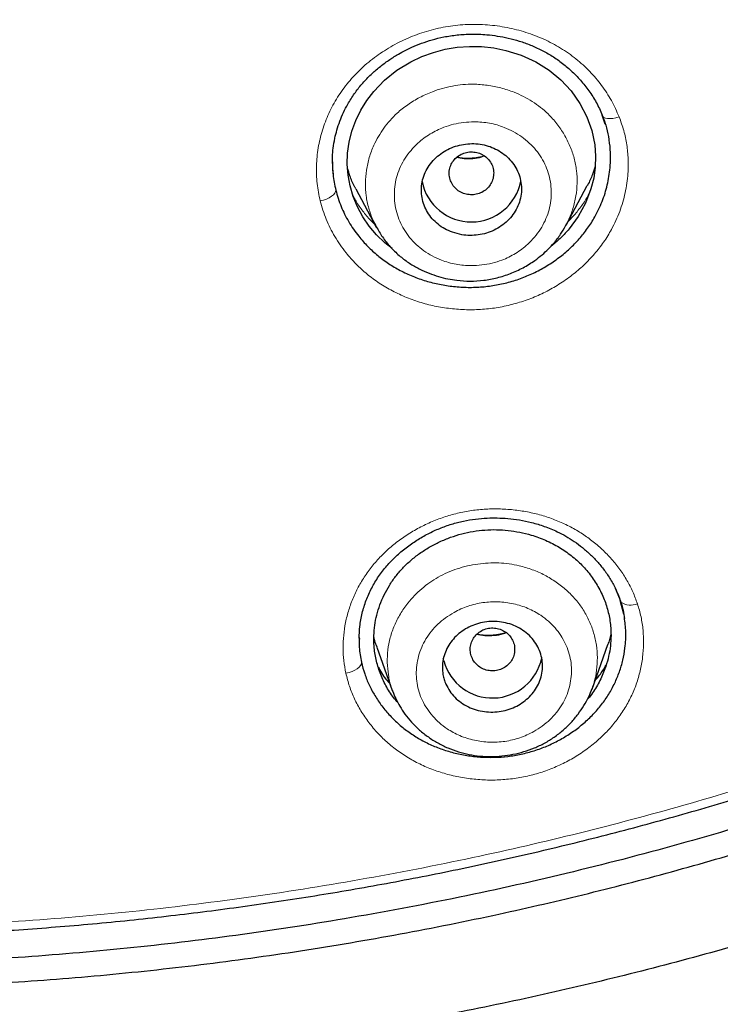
# Model space of a CAD drawing. Header units: millimetres. Extents: x 8 to 846, y 12 to 2113.
# Tile 279 of 515: x 482 to 495, y 1769 to 1786. Entities that reach past the tile are written whole.
import ezdxf

# ---------------------------------------------------------------- set-up
doc = ezdxf.new("R2010")
doc.units = ezdxf.units.MM

msp = doc.modelspace()

# ---------------------------------------------------------------- linework, layer by layer
at = {"color": 7, "linetype": 'Continuous', "lineweight": 30}
for p, q in [((492.559, 1784.423), (492.505, 1784.586)), ((487.656, 1783.746), (487.656, 1783.733)), ((491.857, 1782.609), (492.235, 1783.319)), ((488.074, 1783.261), (488.442, 1782.572)), ((491.85, 1782.613), (491.839, 1782.592)), ((488.443, 1782.577), (488.454, 1782.559)), ((488.456, 1782.56), (488.448, 1782.576)), ((492.891, 1775.612), (492.828, 1775.859)), ((488.138, 1775.179), (488.138, 1775.163)), ((488.452, 1775.018), (488.73, 1774.24)), ((492.321, 1774.268), (492.606, 1775.067)), ((489.656, 1774.772), (489.646, 1774.817)), ((492.32, 1774.281), (492.316, 1774.27)), ((488.743, 1774.222), (488.735, 1774.242))]:
    msp.add_line(p, q, dxfattribs=at)
at = {"color": 8, "linetype": 'Continuous', "lineweight": 0}
for p, q in [((491.998, 1782.786), (491.892, 1782.675)), ((488.469, 1782.535), (488.456, 1782.56)), ((491.839, 1782.592), (491.803, 1782.526)), ((492.828, 1775.859), (492.739, 1776.073)), ((488.137, 1775.224), (488.138, 1775.179))]:
    msp.add_line(p, q, dxfattribs=at)
at = {"color": 7, "linetype": 'Continuous', "lineweight": 30, "flags": 128}
msp.add_lwpolyline([(488.725, 1782.187), (488.596, 1782.29), (488.449, 1782.432), (488.317, 1782.589), (488.201, 1782.76), (488.105, 1782.936), (488.029, 1783.121), (487.971, 1783.313), (487.936, 1783.507), (487.921, 1783.705), (487.928, 1783.903), (487.956, 1784.101), (488.005, 1784.297), (488.075, 1784.492), (488.163, 1784.676), (488.271, 1784.85), (488.397, 1785.014), (488.592, 1785.217), (488.814, 1785.393), (489.063, 1785.544), (489.264, 1785.639), (489.47, 1785.714), (489.681, 1785.77), (489.899, 1785.806), (490.117, 1785.823), (490.336, 1785.819), (490.554, 1785.795), (490.772, 1785.75), (491.047, 1785.663), (491.308, 1785.544), (491.547, 1785.396), (491.76, 1785.221), (491.946, 1785.021), (492.103, 1784.797), (492.229, 1784.557), (492.317, 1784.308), (492.369, 1784.05), (492.384, 1783.851), (492.377, 1783.653), (492.35, 1783.456), (492.301, 1783.259), (492.203, 1783.002), (492.072, 1782.763), (491.908, 1782.54), (491.908, 1782.54)], dxfattribs=at)
at = {"color": 8, "linetype": 'Continuous', "lineweight": 0, "flags": 128}
for points in [[(492.807, 1784.556), (492.751, 1784.539), (492.697, 1784.528), (492.647, 1784.523), (492.601, 1784.524), (492.563, 1784.531), (492.534, 1784.544), (492.514, 1784.563), (492.51, 1784.57)], [(487.714, 1783.239), (487.711, 1783.212), (487.697, 1783.184), (487.672, 1783.155), (487.638, 1783.127), (487.595, 1783.101), (487.546, 1783.078), (487.491, 1783.058), (487.435, 1783.043)], [(487.896, 1774.552), (487.953, 1774.565), (488.008, 1774.584), (488.057, 1774.607), (488.1, 1774.633), (488.135, 1774.661), (488.16, 1774.691), (488.174, 1774.721), (488.177, 1774.75)]]:
    msp.add_lwpolyline(points, dxfattribs=at)
at = {"color": 7, "linetype": 'Continuous', "lineweight": 30}
for centre, radius, start, end in [((490.152, 1783.571), 0.905, 191.4196, 349.1862), ((490.53, 1775.012), 0.906, 195.375, 348.1308)]:
    msp.add_arc(centre, radius, start, end, dxfattribs=at)
at = {"color": 8, "linetype": 'Continuous', "lineweight": 0}
msp.add_arc((493.015, 1776.081), 0.306, 235.1621, 293.4792, dxfattribs=at)
at = {"color": 7, "linetype": 'Continuous', "lineweight": 30}
for points, knots in [([(478.038, 1882.285), (478.896, 1882.275), (480.611, 1882.254), (483.18, 1882.085), (485.738, 1881.818), (488.282, 1881.442), (490.807, 1880.962), (493.308, 1880.377), (495.918, 1879.65), (498.626, 1878.762), (501.417, 1877.692), (504.148, 1876.485), (506.812, 1875.146), (509.403, 1873.68), (511.795, 1872.166), (513.995, 1870.628), (516.013, 1869.085), (517.96, 1867.459), (519.833, 1865.754), (521.626, 1863.97), (523.337, 1862.114), (524.964, 1860.187), (526.503, 1858.195), (527.952, 1856.14), (529.308, 1854.028), (530.57, 1851.861), (531.733, 1849.644), (532.795, 1847.379), (533.808, 1844.944), (534.747, 1842.335), (535.589, 1839.551), (536.286, 1836.73), (536.835, 1833.878), (537.236, 1831.004), (537.475, 1828.251), (537.574, 1825.629), (537.556, 1823.143), (537.425, 1820.66), (537.184, 1818.185), (536.832, 1815.723), (536.371, 1813.277), (535.802, 1810.852), (535.125, 1808.454), (534.342, 1806.086), (533.454, 1803.752), (532.461, 1801.459), (531.365, 1799.21), (530.17, 1797.008), (528.806, 1794.739), (527.256, 1792.418), (525.504, 1790.062), (523.633, 1787.794), (521.644, 1785.621), (519.55, 1783.541), (518.065, 1782.245), (517.323, 1781.597)], [0, 0, 0, 0, 0.017859, 0.035717, 0.053574, 0.07143, 0.089287, 0.107143, 0.125, 0.145832, 0.166666, 0.1875, 0.208333, 0.229166, 0.249999, 0.267856, 0.285713, 0.303571, 0.321429, 0.339287, 0.357144, 0.375001, 0.392858, 0.410715, 0.428572, 0.446429, 0.464286, 0.482143, 0.500002, 0.520835, 0.541668, 0.562501, 0.583334, 0.604167, 0.624999, 0.642856, 0.660713, 0.678571, 0.696428, 0.714286, 0.732144, 0.750003, 0.76786, 0.785718, 0.803575, 0.821433, 0.839289, 0.857146, 0.875003, 0.895835, 0.916668, 0.9375, 0.958333, 0.979167, 1, 1, 1, 1]), ([(478.038, 1768.871), (478.645, 1768.876), (479.858, 1768.887), (481.674, 1768.973), (483.484, 1769.11), (485.288, 1769.304), (487.085, 1769.552), (488.872, 1769.856), (490.596, 1770.202), (492.255, 1770.586), (493.851, 1771.003), (495.432, 1771.463), (496.998, 1771.967), (498.55, 1772.514), (500.137, 1773.124), (501.754, 1773.8), (503.395, 1774.546), (505.006, 1775.34), (506.589, 1776.181), (508.142, 1777.071), (509.668, 1778.008), (511.124, 1778.965), (512.509, 1779.937), (513.823, 1780.915), (515.105, 1781.929), (516.356, 1782.978), (517.576, 1784.061), (518.798, 1785.211), (520.018, 1786.429), (521.228, 1787.717), (522.396, 1789.041), (523.52, 1790.401), (524.602, 1791.797), (525.642, 1793.23), (526.612, 1794.657), (527.511, 1796.072), (528.34, 1797.464), (529.125, 1798.876), (529.867, 1800.307), (530.564, 1801.756), (531.236, 1803.267), (531.878, 1804.839), (532.485, 1806.474), (533.038, 1808.126), (533.538, 1809.796), (533.984, 1811.484), (534.378, 1813.192), (534.708, 1814.867), (534.979, 1816.504), (535.193, 1818.095), (535.36, 1819.688), (535.478, 1821.283), (535.549, 1822.881), (535.572, 1824.526), (535.543, 1826.217), (535.456, 1827.953), (535.312, 1829.687), (535.111, 1831.419), (534.854, 1833.15), (534.54, 1834.877), (534.181, 1836.547), (533.783, 1838.155), (533.353, 1839.7), (532.878, 1841.229), (532.357, 1842.742), (531.792, 1844.24), (531.191, 1845.699), (530.557, 1847.12), (529.893, 1848.502), (529.189, 1849.867), (528.444, 1851.215), (527.66, 1852.546), (526.836, 1853.859), (525.975, 1855.15), (525.065, 1856.436), (524.109, 1857.711), (523.102, 1858.975), (522.06, 1860.21), (520.981, 1861.414), (519.866, 1862.589), (518.733, 1863.715), (517.585, 1864.793), (516.424, 1865.825), (515.232, 1866.827), (514.01, 1867.798), (512.756, 1868.74), (511.472, 1869.65), (510.162, 1870.527), (508.812, 1871.379), (507.422, 1872.204), (505.991, 1873.001), (504.537, 1873.757), (503.062, 1874.472), (501.565, 1875.145), (500.072, 1875.767), (498.584, 1876.339), (497.105, 1876.862), (495.61, 1877.347), (494.098, 1877.792), (492.57, 1878.197), (491.026, 1878.564), (489.47, 1878.889), (487.883, 1879.179), (486.269, 1879.428), (484.628, 1879.635), (482.984, 1879.797), (481.338, 1879.912), (479.689, 1879.983), (478.588, 1879.992), (478.038, 1879.997)], [0, 0, 0, 0, 0.010081, 0.020137, 0.030179, 0.040216, 0.050257, 0.060311, 0.070335, 0.079491, 0.088633, 0.097767, 0.1069, 0.116039, 0.125192, 0.135253, 0.145282, 0.155288, 0.16528, 0.175267, 0.185259, 0.195301, 0.204496, 0.213673, 0.222839, 0.232002, 0.241168, 0.250345, 0.260322, 0.270285, 0.280246, 0.290212, 0.300194, 0.310203, 0.320293, 0.329526, 0.338727, 0.347904, 0.357065, 0.366218, 0.375372, 0.385323, 0.395264, 0.405207, 0.415162, 0.425139, 0.435149, 0.445226, 0.454443, 0.463632, 0.472801, 0.481959, 0.491116, 0.500279, 0.510233, 0.520184, 0.530144, 0.540125, 0.550137, 0.560192, 0.570258, 0.579448, 0.588609, 0.59775, 0.60688, 0.616007, 0.625139, 0.633867, 0.642594, 0.651329, 0.660077, 0.668845, 0.677642, 0.686473, 0.695244, 0.704395, 0.713529, 0.722653, 0.731774, 0.740899, 0.750037, 0.758756, 0.767483, 0.776222, 0.78498, 0.793764, 0.802579, 0.811433, 0.820208, 0.829363, 0.838502, 0.847632, 0.856762, 0.865897, 0.875044, 0.883755, 0.89247, 0.901196, 0.909939, 0.918704, 0.927499, 0.936329, 0.945126, 0.954305, 0.963462, 0.972602, 0.981734, 0.990864, 1, 1, 1, 1]), ([(535.073, 1824.397), (535.066, 1823.725), (535.051, 1822.382), (534.932, 1820.371), (534.742, 1818.364), (534.474, 1816.362), (534.129, 1814.366), (533.717, 1812.417), (533.244, 1810.522), (532.715, 1808.685), (532.121, 1806.869), (531.461, 1805.073), (530.724, 1803.268), (529.908, 1801.458), (529.008, 1799.648), (528.038, 1797.869), (527, 1796.122), (525.893, 1794.407), (524.742, 1792.761), (523.556, 1791.186), (522.339, 1789.684), (521.07, 1788.224), (519.748, 1786.806), (518.352, 1785.41), (516.88, 1784.039), (515.33, 1782.699), (513.726, 1781.411), (512.067, 1780.176), (510.358, 1778.997), (508.639, 1777.9), (506.922, 1776.885), (505.209, 1775.949), (503.465, 1775.073), (501.691, 1774.255), (499.855, 1773.483), (497.956, 1772.762), (495.995, 1772.096), (494.005, 1771.499), (491.985, 1770.97), (489.939, 1770.512), (487.915, 1770.132), (485.922, 1769.828), (483.966, 1769.596), (482.008, 1769.43), (480.046, 1769.329), (478.039, 1769.294), (475.989, 1769.329), (473.899, 1769.439), (471.814, 1769.623), (469.736, 1769.882), (467.665, 1770.215), (465.649, 1770.612), (463.692, 1771.068), (461.798, 1771.576), (459.928, 1772.146), (458.081, 1772.777), (456.215, 1773.485), (454.335, 1774.275), (452.445, 1775.15), (450.593, 1776.091), (448.777, 1777.097), (446.997, 1778.168), (445.29, 1779.281), (443.66, 1780.427), (442.108, 1781.599), (440.602, 1782.82), (439.144, 1784.088), (437.701, 1785.433), (436.278, 1786.855), (434.883, 1788.358), (433.548, 1789.908), (432.272, 1791.504), (431.053, 1793.15), (429.917, 1794.808), (428.862, 1796.472), (427.89, 1798.133), (426.98, 1799.822), (426.132, 1801.539), (425.331, 1803.319), (424.581, 1805.161), (423.889, 1807.061), (423.27, 1808.981), (422.725, 1810.921), (422.252, 1812.885), (421.859, 1814.835), (421.544, 1816.763), (421.303, 1818.662), (421.132, 1820.568), (421.025, 1822.48), (421.012, 1823.758), (421.006, 1824.397)], [0, 0, 0, 0, 0.011647, 0.023279, 0.034914, 0.046569, 0.058262, 0.069997, 0.081033, 0.092045, 0.103046, 0.114051, 0.125075, 0.136674, 0.148268, 0.159874, 0.171507, 0.183184, 0.194903, 0.205931, 0.216944, 0.227954, 0.238974, 0.250018, 0.2616, 0.2732, 0.284834, 0.296518, 0.308264, 0.319998, 0.330999, 0.341975, 0.352941, 0.363907, 0.374886, 0.386463, 0.398058, 0.409684, 0.421356, 0.433089, 0.444843, 0.455871, 0.466863, 0.477832, 0.488791, 0.499751, 0.51144, 0.523115, 0.53479, 0.54648, 0.558201, 0.569925, 0.580927, 0.591892, 0.602833, 0.61376, 0.624687, 0.6364, 0.648087, 0.659761, 0.671439, 0.683135, 0.694871, 0.705904, 0.716895, 0.727858, 0.738804, 0.749746, 0.761426, 0.773081, 0.784724, 0.796373, 0.808043, 0.819784, 0.830839, 0.841857, 0.852852, 0.863839, 0.87483, 0.886496, 0.898127, 0.909738, 0.921348, 0.932974, 0.944696, 0.955762, 0.96681, 0.977856, 0.988914, 1, 1, 1, 1]), ([(421.626, 1820.903), (421.63, 1820.848), (421.638, 1820.728), (421.654, 1820.534), (421.672, 1820.308), (421.694, 1820.05), (421.718, 1819.768), (421.746, 1819.472), (421.791, 1819.007), (421.859, 1818.385), (421.95, 1817.641), (422.046, 1816.946), (422.144, 1816.293), (422.248, 1815.649), (422.388, 1814.851), (422.571, 1813.899), (422.809, 1812.791), (423.069, 1811.69), (423.366, 1810.544), (423.702, 1809.355), (424.082, 1808.125), (424.492, 1806.904), (424.931, 1805.693), (425.4, 1804.494), (425.898, 1803.305), (426.425, 1802.129), (426.982, 1800.963), (427.568, 1799.808), (428.184, 1798.665), (428.827, 1797.536), (429.497, 1796.422), (430.191, 1795.329), (430.906, 1794.258), (431.643, 1793.211), (432.404, 1792.18), (433.193, 1791.161), (434.012, 1790.153), (434.861, 1789.158), (435.735, 1788.183), (436.632, 1787.229), (437.552, 1786.295), (438.495, 1785.382), (439.46, 1784.492), (440.448, 1783.623), (441.456, 1782.778), (442.484, 1781.956), (443.532, 1781.157), (444.593, 1780.386), (445.664, 1779.645), (446.746, 1778.932), (447.844, 1778.245), (448.965, 1777.577), (450.11, 1776.931), (451.277, 1776.306), (452.46, 1775.709), (453.658, 1775.139), (454.869, 1774.596), (456.094, 1774.081), (457.331, 1773.595), (458.58, 1773.137), (459.839, 1772.709), (461.107, 1772.309), (462.385, 1771.938), (463.664, 1771.598), (464.943, 1771.288), (466.219, 1771.01), (467.501, 1770.76), (468.797, 1770.537), (470.107, 1770.342), (471.43, 1770.175), (472.758, 1770.039), (474.088, 1769.933), (475.422, 1769.858), (476.759, 1769.813), (478.097, 1769.8), (479.434, 1769.816), (480.768, 1769.863), (482.099, 1769.941), (483.426, 1770.049), (484.743, 1770.187), (486.047, 1770.353), (487.339, 1770.547), (488.626, 1770.769), (489.917, 1771.022), (491.21, 1771.306), (492.506, 1771.622), (493.795, 1771.967), (495.075, 1772.341), (496.346, 1772.744), (497.606, 1773.176), (498.855, 1773.637), (500.09, 1774.126), (501.311, 1774.642), (502.519, 1775.186), (503.712, 1775.757), (504.885, 1776.351), (506.035, 1776.969), (507.163, 1777.608), (508.276, 1778.272), (509.381, 1778.965), (510.477, 1779.688), (511.562, 1780.442), (512.63, 1781.221), (513.679, 1782.023), (514.708, 1782.85), (515.716, 1783.699), (516.702, 1784.57), (517.665, 1785.462), (518.604, 1786.374), (519.52, 1787.308), (520.413, 1788.262), (521.278, 1789.231), (522.113, 1790.213), (522.92, 1791.208), (523.703, 1792.221), (524.468, 1793.259), (525.213, 1794.322), (525.937, 1795.408), (526.634, 1796.511), (527.304, 1797.629), (527.946, 1798.761), (528.56, 1799.908), (529.145, 1801.065), (529.7, 1802.233), (530.225, 1803.411), (530.721, 1804.6), (531.188, 1805.802), (531.625, 1807.014), (532.033, 1808.237), (532.412, 1809.468), (532.76, 1810.708), (533.079, 1811.955), (533.367, 1813.208), (533.624, 1814.467), (533.814, 1815.524), (533.953, 1816.388), (534.053, 1817.064), (534.148, 1817.769), (534.222, 1818.387), (534.279, 1818.901), (534.319, 1819.295), (534.354, 1819.667), (534.38, 1819.972), (534.4, 1820.216), (534.415, 1820.402), (534.427, 1820.561), (534.437, 1820.692), (534.446, 1820.792), (534.451, 1820.852), (534.453, 1820.878)], [0, 0, 0, 0, 0.000972, 0.00214, 0.003506, 0.005071, 0.006833, 0.008669, 0.010483, 0.01536, 0.020074, 0.024147, 0.02815, 0.032108, 0.036022, 0.042913, 0.049781, 0.056648, 0.063516, 0.07132, 0.079124, 0.086927, 0.094729, 0.102526, 0.110315, 0.118106, 0.125905, 0.133736, 0.141568, 0.149401, 0.157234, 0.165071, 0.172773, 0.180477, 0.188169, 0.195855, 0.203695, 0.211534, 0.219373, 0.22721, 0.235046, 0.242882, 0.250729, 0.258566, 0.266406, 0.274247, 0.282088, 0.289927, 0.297623, 0.305312, 0.312993, 0.320676, 0.328514, 0.336353, 0.344191, 0.352031, 0.359872, 0.367717, 0.37557, 0.383406, 0.391244, 0.399082, 0.406919, 0.414756, 0.42245, 0.430139, 0.437816, 0.445493, 0.45333, 0.461167, 0.469006, 0.476845, 0.484688, 0.492542, 0.500414, 0.508269, 0.516104, 0.523931, 0.531754, 0.539576, 0.547258, 0.554937, 0.562615, 0.570292, 0.578136, 0.585988, 0.593841, 0.601695, 0.60955, 0.617404, 0.625259, 0.633094, 0.640923, 0.648747, 0.656569, 0.664391, 0.672072, 0.679754, 0.687435, 0.695118, 0.702963, 0.710816, 0.718673, 0.72653, 0.734389, 0.742246, 0.7501, 0.757929, 0.765748, 0.773567, 0.781388, 0.789209, 0.796892, 0.804574, 0.81226, 0.819951, 0.82781, 0.835667, 0.843519, 0.85137, 0.859219, 0.867068, 0.874915, 0.882713, 0.890504, 0.898295, 0.906097, 0.913906, 0.921715, 0.929526, 0.937336, 0.945145, 0.952949, 0.960746, 0.968542, 0.972526, 0.976679, 0.980999, 0.985489, 0.988029, 0.990437, 0.992707, 0.994838, 0.996024, 0.997162, 0.998233, 0.998944, 0.999532, 1, 1, 1, 1]), ([(487.654, 1783.719), (487.654, 1783.759), (487.655, 1783.848), (487.667, 1784), (487.693, 1784.16), (487.734, 1784.323), (487.786, 1784.479), (487.852, 1784.636), (487.938, 1784.802), (488.046, 1784.973), (488.179, 1785.144), (488.325, 1785.298), (488.479, 1785.436), (488.64, 1785.558), (488.792, 1785.657), (488.94, 1785.74), (489.088, 1785.812), (489.258, 1785.882), (489.449, 1785.945), (489.664, 1785.997), (489.901, 1786.032), (490.158, 1786.047), (490.4, 1786.038), (490.621, 1786.011), (490.817, 1785.974), (491.016, 1785.92), (491.216, 1785.849), (491.414, 1785.759), (491.608, 1785.649), (491.794, 1785.518), (491.971, 1785.366), (492.136, 1785.193), (492.285, 1785), (492.417, 1784.789), (492.483, 1784.637), (492.516, 1784.56)], [0, 0, 0, 0, 0.021413, 0.046539, 0.075443, 0.099633, 0.125849, 0.152134, 0.177874, 0.21133, 0.243675, 0.274931, 0.305117, 0.334239, 0.362294, 0.383305, 0.406647, 0.432502, 0.460871, 0.491761, 0.52521, 0.56126, 0.599922, 0.62714, 0.655481, 0.684916, 0.715409, 0.746941, 0.77959, 0.813414, 0.848437, 0.884651, 0.922022, 0.960493, 1, 1, 1, 1]), ([(492.516, 1784.56), (492.539, 1784.493), (492.586, 1784.358), (492.611, 1784.218), (492.624, 1784.148)], [0, 0, 0, 0, 0.500204, 1, 1, 1, 1]), ([(487.714, 1783.239), (487.743, 1783.14), (487.801, 1782.943), (487.943, 1782.664), (488.108, 1782.425), (488.285, 1782.224), (488.464, 1782.061), (488.659, 1781.916), (488.87, 1781.791), (489.096, 1781.686), (489.332, 1781.602), (489.579, 1781.541), (489.833, 1781.502), (490.09, 1781.486), (490.348, 1781.495), (490.602, 1781.529), (490.852, 1781.587), (491.094, 1781.667), (491.326, 1781.77), (491.546, 1781.896), (491.753, 1782.041), (491.944, 1782.204), (492.114, 1782.382), (492.263, 1782.575), (492.402, 1782.803), (492.523, 1783.068), (492.61, 1783.37), (492.651, 1783.653), (492.652, 1783.911), (492.643, 1784.069), (492.626, 1784.146), (492.625, 1784.149)], [0, 0, 0, 0, 0.0443495, 0.0884679, 0.1331341, 0.1669739, 0.2002117, 0.2331949, 0.2662788, 0.2996579, 0.3327558, 0.3659195, 0.3994942, 0.4331799, 0.4663436, 0.4993592, 0.5326058, 0.5656783, 0.5986373, 0.6318522, 0.6656842, 0.6993127, 0.7324777, 0.7655457, 0.7988865, 0.8432529, 0.8874566, 0.9322889, 0.9656943, 0.9987617, 1, 1, 1, 1]), ([(489.81, 1782.48), (489.866, 1782.464), (489.968, 1782.432), (490.126, 1782.42), (490.275, 1782.429), (490.422, 1782.461), (490.562, 1782.515), (490.692, 1782.591), (490.807, 1782.686), (490.903, 1782.797), (490.979, 1782.923), (491.029, 1783.058), (491.054, 1783.199), (491.052, 1783.342), (491.025, 1783.48), (490.971, 1783.612), (490.895, 1783.732), (490.798, 1783.838), (490.685, 1783.926), (490.556, 1783.996), (490.418, 1784.045), (490.272, 1784.072), (490.122, 1784.077), (489.974, 1784.058), (489.829, 1784.018), (489.692, 1783.955), (489.568, 1783.872), (489.459, 1783.771), (489.37, 1783.654), (489.304, 1783.524), (489.263, 1783.386), (489.248, 1783.244), (489.26, 1783.102), (489.298, 1782.966), (489.36, 1782.838), (489.445, 1782.722), (489.549, 1782.622), (489.671, 1782.538), (489.764, 1782.5), (489.81, 1782.48)], [0, 0, 0, 0, 0.031091, 0.057186, 0.08328, 0.109566, 0.135853, 0.162585, 0.189318, 0.216556, 0.243797, 0.271367, 0.29894, 0.326517, 0.354094, 0.381358, 0.408621, 0.4354, 0.462177, 0.488508, 0.514837, 0.540941, 0.567043, 0.593238, 0.619432, 0.646008, 0.672584, 0.699671, 0.726761, 0.754257, 0.781756, 0.809369, 0.836984, 0.864372, 0.891761, 0.918813, 0.945863, 0.972933, 1, 1, 1, 1]), ([(489.769, 1783.431), (489.781, 1783.4), (489.806, 1783.336), (489.874, 1783.258), (489.958, 1783.197), (490.057, 1783.161), (490.162, 1783.15), (490.267, 1783.165), (490.363, 1783.207), (490.445, 1783.271), (490.508, 1783.353), (490.545, 1783.448), (490.557, 1783.549), (490.541, 1783.65), (490.498, 1783.743), (490.431, 1783.823), (490.346, 1783.883), (490.248, 1783.919), (490.143, 1783.93), (490.038, 1783.915), (489.942, 1783.873), (489.86, 1783.809), (489.797, 1783.727), (489.76, 1783.632), (489.747, 1783.53), (489.762, 1783.464), (489.769, 1783.431)], [0, 0, 0, 0, 0.041659, 0.083341, 0.125, 0.166659, 0.208341, 0.25, 0.291659, 0.333341, 0.375, 0.416659, 0.458341, 0.5, 0.541659, 0.583341, 0.625, 0.666659, 0.708341, 0.75, 0.791659, 0.833341, 0.875, 0.916659, 0.958341, 1, 1, 1, 1]), ([(490.379, 1783.855), (490.376, 1783.853), (490.331, 1783.834), (490.235, 1783.815), (490.098, 1783.804), (489.982, 1783.809), (489.916, 1783.825), (489.894, 1783.83)], [0, 0, 0, 0, 0.020913, 0.301225, 0.579913, 0.85751, 1, 1, 1, 1]), ([(487.657, 1783.737), (487.657, 1783.664), (487.658, 1783.496), (487.694, 1783.332), (487.714, 1783.239)], [0, 0, 0, 0, 0.434475, 1, 1, 1, 1]), ([(492.378, 1783.664), (492.362, 1783.616), (492.325, 1783.501), (492.275, 1783.386), (492.237, 1783.322), (492.235, 1783.32)], [0, 0, 0, 0, 0.412408, 0.976034, 1, 1, 1, 1]), ([(488.076, 1783.262), (488.068, 1783.276), (488.024, 1783.351), (487.973, 1783.473), (487.94, 1783.583), (487.927, 1783.627)], [0, 0, 0, 0, 0.123732, 0.650141, 1, 1, 1, 1]), ([(488.059, 1783.074), (488.051, 1783.086), (488.038, 1783.107), (488.028, 1783.129), (488.024, 1783.137)], [0, 0, 0, 0, 0.595398, 1, 1, 1, 1]), ([(488.454, 1782.559), (488.491, 1782.496), (488.566, 1782.368), (488.708, 1782.197), (488.867, 1782.046), (489.037, 1781.921), (489.211, 1781.821), (489.386, 1781.742), (489.559, 1781.683), (489.727, 1781.641), (489.916, 1781.611), (490.132, 1781.597), (490.375, 1781.612), (490.618, 1781.658), (490.855, 1781.734), (491.083, 1781.839), (491.272, 1781.956), (491.421, 1782.072), (491.535, 1782.177), (491.646, 1782.298), (491.753, 1782.435), (491.816, 1782.544), (491.845, 1782.596)], [0, 0, 0, 0, 0.054276, 0.111182, 0.165392, 0.21703, 0.266211, 0.312946, 0.357233, 0.39908, 0.438515, 0.496255, 0.554693, 0.613837, 0.673716, 0.73427, 0.795366, 0.835815, 0.873667, 0.908838, 0.95706, 1, 1, 1, 1]), ([(491.908, 1782.54), (491.861, 1782.488), (491.766, 1782.384), (491.653, 1782.28), (491.586, 1782.232), (491.578, 1782.226)], [0, 0, 0, 0, 0.4647704, 0.9320546, 1, 1, 1, 1]), ([(517.323, 1781.597), (516.89, 1781.236), (516.025, 1780.514), (514.686, 1779.478), (513.318, 1778.476), (511.919, 1777.512), (510.493, 1776.588), (509.043, 1775.705), (507.518, 1774.834), (505.915, 1773.981), (504.233, 1773.152), (502.525, 1772.376), (500.792, 1771.653), (499.088, 1771.003), (497.419, 1770.422), (495.789, 1769.906), (494.144, 1769.434), (492.485, 1769.009), (490.813, 1768.629), (489.131, 1768.296), (487.715, 1768.057), (486.569, 1767.889), (485.689, 1767.772), (484.788, 1767.667), (483.854, 1767.572), (482.884, 1767.488), (482.005, 1767.424), (481.24, 1767.377), (480.605, 1767.345), (480, 1767.323), (479.476, 1767.309), (479.037, 1767.302), (478.679, 1767.299), (478.351, 1767.297), (478.141, 1767.297), (478.038, 1767.297)], [0, 0, 0, 0, 0.039965, 0.079929, 0.119922, 0.160016, 0.200089, 0.23998, 0.27989, 0.323933, 0.367928, 0.411888, 0.455897, 0.499945, 0.539967, 0.579932, 0.619887, 0.659888, 0.699966, 0.740007, 0.779935, 0.800437, 0.821039, 0.842058, 0.863869, 0.886742, 0.91016, 0.92548, 0.94039, 0.954618, 0.96777, 0.977052, 0.985307, 0.992835, 1, 1, 1, 1]), ([(488.135, 1775.177), (488.137, 1775.249), (488.142, 1775.401), (488.185, 1775.631), (488.256, 1775.862), (488.355, 1776.083), (488.478, 1776.29), (488.626, 1776.481), (488.792, 1776.654), (488.974, 1776.809), (489.168, 1776.945), (489.37, 1777.061), (489.58, 1777.158), (489.793, 1777.234), (490.007, 1777.29), (490.223, 1777.326), (490.425, 1777.343), (490.62, 1777.346), (490.813, 1777.335), (491.02, 1777.309), (491.241, 1777.263), (491.469, 1777.194), (491.675, 1777.11), (491.853, 1777.017), (492.005, 1776.921), (492.154, 1776.81), (492.297, 1776.683), (492.432, 1776.542), (492.558, 1776.385), (492.67, 1776.213), (492.768, 1776.028), (492.816, 1775.897), (492.84, 1775.83)], [0, 0, 0, 0, 0.0369941, 0.0780172, 0.1181155, 0.1572854, 0.1955741, 0.2330069, 0.2695829, 0.3054037, 0.3404426, 0.3746657, 0.4080535, 0.44061, 0.4723699, 0.5034333, 0.534153, 0.559333, 0.5870526, 0.6172903, 0.6499993, 0.6851064, 0.7225227, 0.7487562, 0.7761615, 0.8047689, 0.8345762, 0.8655588, 0.8976683, 0.9308356, 0.9649759, 1, 1, 1, 1]), ([(488.83, 1774.023), (488.804, 1774.053), (488.72, 1774.148), (488.612, 1774.327), (488.505, 1774.556), (488.434, 1774.795), (488.4, 1775.021), (488.396, 1775.228), (488.412, 1775.414), (488.449, 1775.599), (488.506, 1775.782), (488.581, 1775.961), (488.675, 1776.132), (488.786, 1776.293), (488.915, 1776.443), (489.06, 1776.582), (489.22, 1776.708), (489.394, 1776.82), (489.58, 1776.917), (489.776, 1776.998), (489.978, 1777.061), (490.184, 1777.105), (490.394, 1777.13), (490.604, 1777.136), (490.814, 1777.122), (491.023, 1777.09), (491.249, 1777.033), (491.488, 1776.946), (491.73, 1776.822), (491.95, 1776.672), (492.144, 1776.497), (492.311, 1776.3), (492.448, 1776.084), (492.554, 1775.854), (492.626, 1775.614), (492.659, 1775.389), (492.664, 1775.182), (492.648, 1774.996), (492.611, 1774.811), (492.549, 1774.608), (492.452, 1774.391), (492.343, 1774.206), (492.259, 1774.108), (492.233, 1774.077)], [0, 0, 0, 0, 0.01371, 0.043217, 0.072624, 0.102264, 0.131563, 0.153679, 0.175645, 0.197662, 0.219932, 0.242485, 0.264589, 0.286454, 0.308302, 0.330401, 0.352349, 0.374374, 0.3967, 0.419112, 0.441166, 0.463091, 0.485123, 0.506987, 0.528863, 0.550989, 0.57359, 0.603007, 0.632645, 0.661976, 0.691267, 0.720579, 0.750394, 0.780172, 0.809479, 0.838785, 0.860928, 0.882906, 0.90492, 0.927171, 0.957122, 0.986501, 1, 1, 1, 1]), ([(492.84, 1775.83), (492.853, 1775.781), (492.88, 1775.684), (492.897, 1775.584), (492.905, 1775.534)], [0, 0, 0, 0, 0.499977, 1, 1, 1, 1]), ([(488.177, 1774.75), (488.194, 1774.68), (488.229, 1774.541), (488.311, 1774.34), (488.414, 1774.146), (488.54, 1773.961), (488.685, 1773.788), (488.849, 1773.63), (489.029, 1773.488), (489.224, 1773.363), (489.434, 1773.257), (489.656, 1773.171), (489.888, 1773.105), (490.13, 1773.061), (490.377, 1773.038), (490.623, 1773.038), (490.867, 1773.061), (491.107, 1773.107), (491.341, 1773.174), (491.567, 1773.264), (491.783, 1773.374), (491.987, 1773.504), (492.175, 1773.651), (492.345, 1773.812), (492.495, 1773.987), (492.624, 1774.174), (492.731, 1774.371), (492.816, 1774.576), (492.878, 1774.788), (492.919, 1775.028), (492.936, 1775.286), (492.912, 1775.468), (492.901, 1775.554)], [0, 0, 0, 0, 0.032626, 0.065097, 0.097734, 0.130852, 0.164053, 0.19675, 0.229267, 0.261931, 0.294606, 0.327106, 0.359785, 0.392992, 0.426385, 0.459107, 0.491523, 0.524009, 0.556604, 0.589049, 0.621714, 0.65496, 0.687963, 0.720552, 0.753075, 0.785883, 0.818408, 0.850848, 0.883533, 0.916784, 0.960686, 1, 1, 1, 1]), ([(489.694, 1774.355), (489.683, 1774.383), (489.66, 1774.439), (489.636, 1774.542), (489.626, 1774.663), (489.64, 1774.8), (489.68, 1774.932), (489.741, 1775.056), (489.824, 1775.169), (489.926, 1775.267), (490.043, 1775.35), (490.174, 1775.415), (490.316, 1775.46), (490.465, 1775.484), (490.617, 1775.484), (490.769, 1775.461), (490.914, 1775.415), (491.05, 1775.346), (491.17, 1775.257), (491.271, 1775.149), (491.349, 1775.028), (491.403, 1774.896), (491.43, 1774.759), (491.432, 1774.621), (491.408, 1774.485), (491.36, 1774.356), (491.29, 1774.236), (491.2, 1774.128), (491.092, 1774.036), (490.969, 1773.959), (490.833, 1773.902), (490.688, 1773.865), (490.538, 1773.85), (490.385, 1773.858), (490.236, 1773.89), (490.094, 1773.945), (489.964, 1774.021), (489.851, 1774.117), (489.758, 1774.229), (489.715, 1774.313), (489.694, 1774.355)], [0, 0, 0, 0, 0.017723, 0.035446, 0.062718, 0.089988, 0.116528, 0.143065, 0.169015, 0.194961, 0.220696, 0.246429, 0.272425, 0.29842, 0.325065, 0.351712, 0.379119, 0.40653, 0.43445, 0.462374, 0.490316, 0.51826, 0.545744, 0.573226, 0.599993, 0.626757, 0.652857, 0.678955, 0.704704, 0.730451, 0.756314, 0.782176, 0.808592, 0.83501, 0.862191, 0.889376, 0.917042, 0.94471, 0.972354, 1, 1, 1, 1]), ([(490.142, 1774.887), (490.153, 1774.855), (490.175, 1774.791), (490.239, 1774.709), (490.321, 1774.645), (490.418, 1774.605), (490.522, 1774.589), (490.627, 1774.6), (490.725, 1774.638), (490.81, 1774.698), (490.877, 1774.777), (490.918, 1774.871), (490.934, 1774.972), (490.923, 1775.073), (490.884, 1775.168), (490.822, 1775.25), (490.74, 1775.314), (490.643, 1775.355), (490.538, 1775.37), (490.433, 1775.359), (490.335, 1775.322), (490.25, 1775.261), (490.184, 1775.182), (490.142, 1775.088), (490.125, 1774.987), (490.136, 1774.921), (490.142, 1774.887)], [0, 0, 0, 0, 0.0416593, 0.0833407, 0.125, 0.1666593, 0.2083407, 0.25, 0.2916593, 0.3333407, 0.375, 0.4166592, 0.4583407, 0.5, 0.5416593, 0.5833408, 0.625, 0.6666593, 0.7083407, 0.75, 0.7916593, 0.8333407, 0.875, 0.9166593, 0.9583407, 1, 1, 1, 1]), ([(488.137, 1775.167), (488.136, 1775.117), (488.133, 1774.977), (488.16, 1774.839), (488.177, 1774.75)], [0, 0, 0, 0, 0.354153, 1, 1, 1, 1]), ([(488.456, 1775.02), (488.441, 1775.057), (488.415, 1775.119), (488.404, 1775.184), (488.399, 1775.21)], [0, 0, 0, 0, 0.602237, 1, 1, 1, 1]), ([(490.774, 1775.282), (490.768, 1775.28), (490.725, 1775.263), (490.637, 1775.244), (490.515, 1775.229), (490.393, 1775.231), (490.304, 1775.24), (490.258, 1775.253), (490.251, 1775.255)], [0, 0, 0, 0, 0.034617, 0.267489, 0.495989, 0.725038, 0.952466, 1, 1, 1, 1]), ([(492.659, 1775.257), (492.652, 1775.223), (492.64, 1775.159), (492.614, 1775.097), (492.602, 1775.068)], [0, 0, 0, 0, 0.533646, 1, 1, 1, 1]), ([(488.483, 1774.652), (488.489, 1774.641), (488.536, 1774.549), (488.604, 1774.452), (488.677, 1774.374), (488.686, 1774.365)], [0, 0, 0, 0, 0.109009, 0.892291, 1, 1, 1, 1]), ([(492.375, 1774.419), (492.396, 1774.444), (492.464, 1774.524), (492.531, 1774.621), (492.569, 1774.695), (492.576, 1774.707)], [0, 0, 0, 0, 0.277993, 0.88424, 1, 1, 1, 1]), ([(488.739, 1774.223), (488.756, 1774.18), (488.792, 1774.088), (488.866, 1773.952), (488.959, 1773.809), (489.076, 1773.666), (489.216, 1773.528), (489.375, 1773.403), (489.546, 1773.295), (489.727, 1773.206), (489.916, 1773.137), (490.109, 1773.088), (490.306, 1773.059), (490.504, 1773.051), (490.702, 1773.062), (490.9, 1773.091), (491.096, 1773.139), (491.286, 1773.206), (491.469, 1773.293), (491.642, 1773.4), (491.802, 1773.525), (491.945, 1773.664), (492.07, 1773.813), (492.175, 1773.967), (492.263, 1774.124), (492.305, 1774.233), (492.326, 1774.287)], [0, 0, 0, 0, 0.029939, 0.063641, 0.101241, 0.14294, 0.188211, 0.233455, 0.278122, 0.322185, 0.365649, 0.408571, 0.45102, 0.493016, 0.5351, 0.57762, 0.620504, 0.663683, 0.70711, 0.750877, 0.79531, 0.839878, 0.882697, 0.923644, 0.96274, 1, 1, 1, 1])]:
    msp.add_open_spline(points, degree=3, knots=knots, dxfattribs=at)
at = {"color": 8, "linetype": 'Continuous', "lineweight": 0}
for points, knots in [([(421.73, 1824.347), (421.737, 1823.68), (421.752, 1822.346), (421.871, 1820.349), (422.061, 1818.355), (422.33, 1816.366), (422.674, 1814.386), (423.083, 1812.46), (423.551, 1810.594), (424.073, 1808.787), (424.659, 1807), (425.309, 1805.234), (426.035, 1803.457), (426.84, 1801.674), (427.73, 1799.887), (428.689, 1798.13), (429.719, 1796.402), (430.816, 1794.706), (431.954, 1793.08), (433.125, 1791.528), (434.322, 1790.05), (435.571, 1788.614), (436.87, 1787.221), (438.246, 1785.845), (439.701, 1784.491), (441.237, 1783.163), (442.825, 1781.888), (444.466, 1780.667), (446.153, 1779.504), (447.847, 1778.424), (449.537, 1777.426), (451.224, 1776.507), (452.943, 1775.644), (454.693, 1774.838), (456.509, 1774.075), (458.39, 1773.361), (460.334, 1772.701), (462.306, 1772.11), (464.304, 1771.588), (466.324, 1771.136), (468.32, 1770.763), (470.283, 1770.465), (472.211, 1770.237), (474.145, 1770.075), (476.083, 1769.977), (478.064, 1769.944), (480.085, 1769.979), (482.141, 1770.088), (484.191, 1770.27), (486.236, 1770.525), (488.277, 1770.853), (490.269, 1771.245), (492.208, 1771.696), (494.087, 1772.201), (495.942, 1772.767), (497.774, 1773.394), (499.617, 1774.095), (501.468, 1774.874), (503.322, 1775.733), (505.14, 1776.657), (506.922, 1777.645), (508.673, 1778.698), (510.356, 1779.795), (511.97, 1780.928), (513.507, 1782.089), (514.998, 1783.297), (516.442, 1784.553), (517.868, 1785.882), (519.272, 1787.287), (520.646, 1788.768), (521.963, 1790.297), (523.222, 1791.873), (524.425, 1793.498), (525.547, 1795.135), (526.587, 1796.776), (527.546, 1798.413), (528.444, 1800.077), (529.28, 1801.768), (530.072, 1803.525), (530.814, 1805.345), (531.501, 1807.23), (532.114, 1809.137), (532.655, 1811.067), (533.124, 1813.019), (533.511, 1814.95), (533.821, 1816.851), (534.057, 1818.719), (534.225, 1820.591), (534.329, 1822.468), (534.342, 1823.721), (534.349, 1824.347)], [0, 0, 0, 0, 0.0117137, 0.0234149, 0.0351216, 0.0468522, 0.0586247, 0.070364, 0.0813631, 0.0923367, 0.1032992, 0.1142649, 0.1252481, 0.1368316, 0.148424, 0.1600419, 0.1717018, 0.1834199, 0.1951477, 0.206154, 0.2171342, 0.2281014, 0.2390684, 0.2500482, 0.2616874, 0.2733323, 0.2849979, 0.2966994, 0.3084517, 0.3201468, 0.3311024, 0.3420458, 0.3529893, 0.3639449, 0.3749251, 0.3865672, 0.398212, 0.409874, 0.4215681, 0.4333088, 0.4450345, 0.4560332, 0.4670091, 0.4779743, 0.4889413, 0.4999221, 0.5115701, 0.5232038, 0.5348379, 0.5464871, 0.5581659, 0.5699121, 0.5809668, 0.5919838, 0.6029753, 0.6139537, 0.6249313, 0.6365724, 0.6481884, 0.6597941, 0.6714039, 0.6830322, 0.6947667, 0.7058318, 0.7168559, 0.7278515, 0.7388313, 0.7498078, 0.7614587, 0.7730925, 0.7847248, 0.7963708, 0.8080459, 0.8197857, 0.8308292, 0.8418316, 0.8528066, 0.8637681, 0.8747299, 0.8864319, 0.8981149, 0.9097963, 0.9214933, 0.9332235, 0.9449736, 0.9560095, 0.967015, 0.9780052, 0.9889952, 1, 1, 1, 1]), ([(487.435, 1783.043), (487.413, 1783.147), (487.37, 1783.356), (487.36, 1783.677), (487.392, 1783.998), (487.467, 1784.315), (487.583, 1784.621), (487.741, 1784.911), (487.937, 1785.183), (488.171, 1785.432), (488.439, 1785.652), (488.734, 1785.841), (489.051, 1785.995), (489.385, 1786.111), (489.731, 1786.188), (490.086, 1786.223), (490.442, 1786.215), (490.793, 1786.168), (491.133, 1786.081), (491.457, 1785.957), (491.76, 1785.797), (492.037, 1785.602), (492.284, 1785.376), (492.497, 1785.124), (492.677, 1784.851), (492.763, 1784.654), (492.807, 1784.556)], [0, 0, 0, 0, 0.041514, 0.082972, 0.125017, 0.166952, 0.20839, 0.249971, 0.291633, 0.333136, 0.375189, 0.417225, 0.458646, 0.500136, 0.541765, 0.583168, 0.625071, 0.666862, 0.70833, 0.750133, 0.791592, 0.833029, 0.875122, 0.916778, 0.958198, 1, 1, 1, 1]), ([(488.448, 1782.576), (488.426, 1782.615), (488.367, 1782.723), (488.303, 1782.912), (488.255, 1783.137), (488.241, 1783.367), (488.261, 1783.598), (488.312, 1783.826), (488.388, 1784.028), (488.478, 1784.204), (488.575, 1784.354), (488.687, 1784.494), (488.829, 1784.638), (489.005, 1784.779), (489.219, 1784.908), (489.429, 1785.004), (489.629, 1785.07), (489.813, 1785.113), (489.999, 1785.138), (490.208, 1785.146), (490.438, 1785.128), (490.684, 1785.081), (490.84, 1785.026), (490.918, 1784.998)], [0, 0, 0, 0, 0.0311861, 0.0846074, 0.1380569, 0.1915967, 0.2453042, 0.299145, 0.3530139, 0.3933723, 0.433639, 0.4738, 0.5139819, 0.5679238, 0.6221924, 0.6765614, 0.7172628, 0.7577832, 0.7980591, 0.8382034, 0.8919406, 0.9459123, 1, 1, 1, 1]), ([(490.918, 1784.998), (490.975, 1784.973), (491.089, 1784.925), (491.248, 1784.833), (491.396, 1784.728), (491.546, 1784.596), (491.692, 1784.434), (491.824, 1784.24), (491.928, 1784.032), (492.003, 1783.814), (492.046, 1783.589), (492.057, 1783.361), (492.035, 1783.132), (491.98, 1782.907), (491.918, 1782.733), (491.865, 1782.639), (491.85, 1782.613)], [0, 0, 0, 0, 0.0612602, 0.1224237, 0.1834539, 0.2443523, 0.3253688, 0.406276, 0.4870391, 0.5675704, 0.6477982, 0.7278529, 0.8082764, 0.8890017, 0.969786, 1, 1, 1, 1]), ([(492.807, 1784.556), (492.837, 1784.474), (492.896, 1784.31), (492.949, 1784.056), (492.974, 1783.797), (492.969, 1783.507), (492.924, 1783.19), (492.825, 1782.852), (492.689, 1782.556), (492.533, 1782.301), (492.367, 1782.087), (492.176, 1781.887), (491.962, 1781.705), (491.73, 1781.542), (491.483, 1781.402), (491.223, 1781.287), (490.952, 1781.196), (490.672, 1781.131), (490.387, 1781.094), (490.099, 1781.083), (489.81, 1781.1), (489.526, 1781.143), (489.25, 1781.211), (488.984, 1781.305), (488.732, 1781.423), (488.494, 1781.563), (488.275, 1781.724), (488.075, 1781.907), (487.877, 1782.131), (487.691, 1782.399), (487.532, 1782.711), (487.467, 1782.932), (487.435, 1783.043)], [0, 0, 0, 0, 0.031431, 0.062576, 0.093761, 0.125309, 0.167191, 0.208595, 0.250268, 0.281471, 0.312462, 0.343585, 0.375181, 0.40684, 0.437985, 0.468955, 0.500095, 0.531265, 0.562242, 0.593381, 0.625031, 0.656513, 0.68763, 0.718708, 0.750071, 0.78115, 0.812121, 0.843317, 0.875062, 0.91694, 0.958341, 1, 1, 1, 1]), ([(490.741, 1784.367), (490.699, 1784.382), (490.613, 1784.413), (490.479, 1784.443), (490.341, 1784.461), (490.186, 1784.468), (490.015, 1784.458), (489.831, 1784.425), (489.668, 1784.375), (489.528, 1784.315), (489.407, 1784.249), (489.294, 1784.172), (489.178, 1784.075), (489.064, 1783.956), (488.959, 1783.815), (488.875, 1783.663), (488.814, 1783.504), (488.776, 1783.338), (488.763, 1783.169), (488.773, 1783.001), (488.806, 1782.836), (488.861, 1782.677), (488.939, 1782.526), (489.039, 1782.386), (489.159, 1782.259), (489.295, 1782.147), (489.447, 1782.052), (489.597, 1781.983), (489.741, 1781.934), (489.875, 1781.903), (490.013, 1781.885), (490.168, 1781.878), (490.34, 1781.889), (490.524, 1781.922), (490.687, 1781.971), (490.828, 1782.033), (490.948, 1782.099), (491.061, 1782.177), (491.177, 1782.274), (491.291, 1782.392), (491.396, 1782.533), (491.479, 1782.685), (491.54, 1782.844), (491.578, 1783.01), (491.591, 1783.179), (491.581, 1783.347), (491.548, 1783.512), (491.492, 1783.67), (491.415, 1783.821), (491.315, 1783.961), (491.195, 1784.087), (491.058, 1784.199), (490.908, 1784.295), (490.797, 1784.343), (490.741, 1784.367)], [0, 0, 0, 0, 0.015455, 0.031171, 0.046752, 0.062344, 0.083199, 0.104168, 0.124836, 0.140399, 0.155893, 0.171484, 0.187334, 0.208306, 0.229035, 0.249874, 0.270506, 0.291224, 0.312388, 0.333171, 0.354112, 0.374891, 0.395605, 0.416517, 0.437343, 0.458438, 0.479215, 0.500026, 0.515597, 0.531101, 0.546701, 0.562559, 0.583349, 0.604286, 0.625047, 0.640539, 0.656274, 0.671838, 0.687502, 0.708564, 0.729281, 0.750009, 0.770736, 0.791439, 0.812477, 0.833442, 0.854171, 0.875, 0.895706, 0.916414, 0.937479, 0.958289, 0.979237, 1, 1, 1, 1]), ([(490.384, 1783.851), (490.367, 1783.844), (490.303, 1783.818), (490.179, 1783.799), (490.026, 1783.795), (489.93, 1783.814), (489.885, 1783.823)], [0, 0, 0, 0, 0.10465, 0.413891, 0.723735, 1, 1, 1, 1]), ([(487.656, 1783.733), (487.655, 1783.708), (487.653, 1783.613), (487.67, 1783.447), (487.699, 1783.308), (487.714, 1783.239)], [0, 0, 0, 0, 0.148237, 0.573851, 1, 1, 1, 1]), ([(488.417, 1782.619), (488.384, 1782.651), (488.298, 1782.733), (488.182, 1782.881), (488.079, 1783.028), (488.034, 1783.124), (488.018, 1783.156)], [0, 0, 0, 0, 0.2026585, 0.5196002, 0.836706, 1, 1, 1, 1]), ([(492.273, 1783.185), (492.266, 1783.172), (492.227, 1783.094), (492.138, 1782.958), (492.045, 1782.843), (491.998, 1782.786)], [0, 0, 0, 0, 0.095001, 0.547411, 1, 1, 1, 1]), ([(487.896, 1774.552), (487.882, 1774.627), (487.854, 1774.777), (487.842, 1775.005), (487.853, 1775.235), (487.887, 1775.465), (487.945, 1775.693), (488.026, 1775.916), (488.13, 1776.128), (488.256, 1776.332), (488.403, 1776.524), (488.57, 1776.704), (488.757, 1776.87), (488.962, 1777.02), (489.182, 1777.154), (489.413, 1777.268), (489.653, 1777.361), (489.901, 1777.431), (490.155, 1777.48), (490.414, 1777.506), (490.675, 1777.509), (490.936, 1777.49), (491.192, 1777.449), (491.441, 1777.387), (491.68, 1777.303), (491.908, 1777.2), (492.123, 1777.078), (492.323, 1776.937), (492.507, 1776.779), (492.675, 1776.605), (492.824, 1776.419), (492.951, 1776.222), (493.058, 1776.017), (493.11, 1775.873), (493.136, 1775.801)], [0, 0, 0, 0, 0.031226, 0.062277, 0.093415, 0.124899, 0.156812, 0.188154, 0.219206, 0.250255, 0.281475, 0.312518, 0.343682, 0.375258, 0.407128, 0.43837, 0.469288, 0.500199, 0.531343, 0.562348, 0.593526, 0.625184, 0.656665, 0.687799, 0.718879, 0.7502, 0.781215, 0.812197, 0.843431, 0.875193, 0.906628, 0.937732, 0.968768, 1, 1, 1, 1]), ([(488.735, 1774.242), (488.727, 1774.261), (488.692, 1774.351), (488.657, 1774.52), (488.635, 1774.744), (488.645, 1774.97), (488.688, 1775.194), (488.764, 1775.412), (488.87, 1775.62), (488.994, 1775.799), (489.126, 1775.949), (489.257, 1776.074), (489.401, 1776.185), (489.556, 1776.283), (489.722, 1776.365), (489.898, 1776.432), (490.08, 1776.483), (490.266, 1776.517), (490.455, 1776.536), (490.644, 1776.537), (490.831, 1776.521), (491.034, 1776.484), (491.249, 1776.418), (491.473, 1776.32), (491.608, 1776.234), (491.675, 1776.19)], [0, 0, 0, 0, 0.014494, 0.065879, 0.117329, 0.168832, 0.220428, 0.272216, 0.324203, 0.376287, 0.41534, 0.454311, 0.493162, 0.531904, 0.5708, 0.609925, 0.64922, 0.688592, 0.72793, 0.767126, 0.806089, 0.84478, 0.896359, 0.948117, 1, 1, 1, 1]), ([(491.675, 1776.19), (491.739, 1776.143), (491.867, 1776.047), (492.03, 1775.878), (492.168, 1775.692), (492.276, 1775.49), (492.354, 1775.277), (492.403, 1775.057), (492.421, 1774.833), (492.407, 1774.609), (492.374, 1774.423), (492.334, 1774.317), (492.32, 1774.281)], [0, 0, 0, 0, 0.106135, 0.21207, 0.317676, 0.423016, 0.528239, 0.633355, 0.738283, 0.842933, 0.947314, 1, 1, 1, 1]), ([(493.136, 1775.801), (493.16, 1775.723), (493.206, 1775.567), (493.241, 1775.326), (493.251, 1775.082), (493.233, 1774.836), (493.19, 1774.593), (493.12, 1774.355), (493.024, 1774.125), (492.902, 1773.904), (492.756, 1773.694), (492.587, 1773.498), (492.396, 1773.317), (492.183, 1773.152), (491.953, 1773.006), (491.71, 1772.882), (491.456, 1772.782), (491.193, 1772.707), (490.923, 1772.656), (490.648, 1772.63), (490.371, 1772.63), (490.095, 1772.656), (489.824, 1772.705), (489.562, 1772.778), (489.313, 1772.874), (489.077, 1772.993), (488.856, 1773.133), (488.653, 1773.292), (488.469, 1773.469), (488.305, 1773.664), (488.163, 1773.871), (488.047, 1774.089), (487.955, 1774.316), (487.916, 1774.473), (487.896, 1774.552)], [0, 0, 0, 0, 0.031269, 0.06237, 0.093612, 0.1253, 0.156877, 0.188011, 0.219013, 0.250194, 0.281366, 0.312352, 0.343487, 0.375103, 0.406855, 0.438021, 0.468949, 0.499992, 0.531104, 0.562078, 0.593262, 0.625, 0.656529, 0.687655, 0.71871, 0.750026, 0.781101, 0.812085, 0.843292, 0.875033, 0.906594, 0.937739, 0.968772, 1, 1, 1, 1]), ([(491.399, 1775.593), (491.363, 1775.616), (491.289, 1775.663), (491.167, 1775.72), (491.041, 1775.766), (490.908, 1775.801), (490.771, 1775.825), (490.633, 1775.837), (490.495, 1775.836), (490.358, 1775.823), (490.223, 1775.797), (490.09, 1775.759), (489.962, 1775.709), (489.825, 1775.64), (489.685, 1775.55), (489.548, 1775.436), (489.43, 1775.308), (489.331, 1775.169), (489.254, 1775.018), (489.199, 1774.859), (489.167, 1774.696), (489.158, 1774.532), (489.171, 1774.37), (489.209, 1774.211), (489.269, 1774.058), (489.352, 1773.913), (489.454, 1773.779), (489.574, 1773.657), (489.7, 1773.56), (489.825, 1773.485), (489.945, 1773.427), (490.072, 1773.381), (490.204, 1773.346), (490.34, 1773.323), (490.478, 1773.311), (490.617, 1773.312), (490.755, 1773.325), (490.891, 1773.351), (491.023, 1773.389), (491.151, 1773.44), (491.288, 1773.509), (491.428, 1773.599), (491.565, 1773.713), (491.683, 1773.841), (491.782, 1773.981), (491.859, 1774.132), (491.913, 1774.29), (491.946, 1774.453), (491.955, 1774.616), (491.941, 1774.778), (491.904, 1774.937), (491.843, 1775.089), (491.761, 1775.234), (491.659, 1775.368), (491.54, 1775.49), (491.446, 1775.559), (491.399, 1775.593)], [0, 0, 0, 0, 0.015507, 0.031239, 0.046808, 0.062453, 0.078414, 0.094045, 0.109502, 0.124946, 0.140483, 0.155963, 0.171559, 0.187438, 0.208436, 0.229159, 0.249973, 0.270534, 0.291249, 0.312484, 0.333275, 0.354264, 0.374972, 0.395744, 0.416471, 0.437493, 0.458582, 0.479352, 0.500142, 0.51571, 0.53121, 0.546802, 0.562643, 0.578239, 0.593873, 0.609637, 0.625108, 0.640605, 0.656069, 0.671669, 0.687576, 0.708606, 0.729321, 0.750088, 0.770727, 0.791436, 0.812579, 0.833512, 0.854236, 0.875081, 0.895741, 0.916445, 0.937535, 0.958321, 0.979267, 1, 1, 1, 1]), ([(488.138, 1775.163), (488.137, 1775.114), (488.134, 1774.975), (488.16, 1774.838), (488.177, 1774.75)], [0, 0, 0, 0, 0.354997, 1, 1, 1, 1]), ([(490.778, 1775.278), (490.762, 1775.272), (490.693, 1775.244), (490.561, 1775.224), (490.397, 1775.219), (490.294, 1775.239), (490.246, 1775.249)], [0, 0, 0, 0, 0.100684, 0.410529, 0.72265, 1, 1, 1, 1])]:
    msp.add_open_spline(points, degree=3, knots=knots, dxfattribs=at)

doc.saveas('drawing.dxf')
